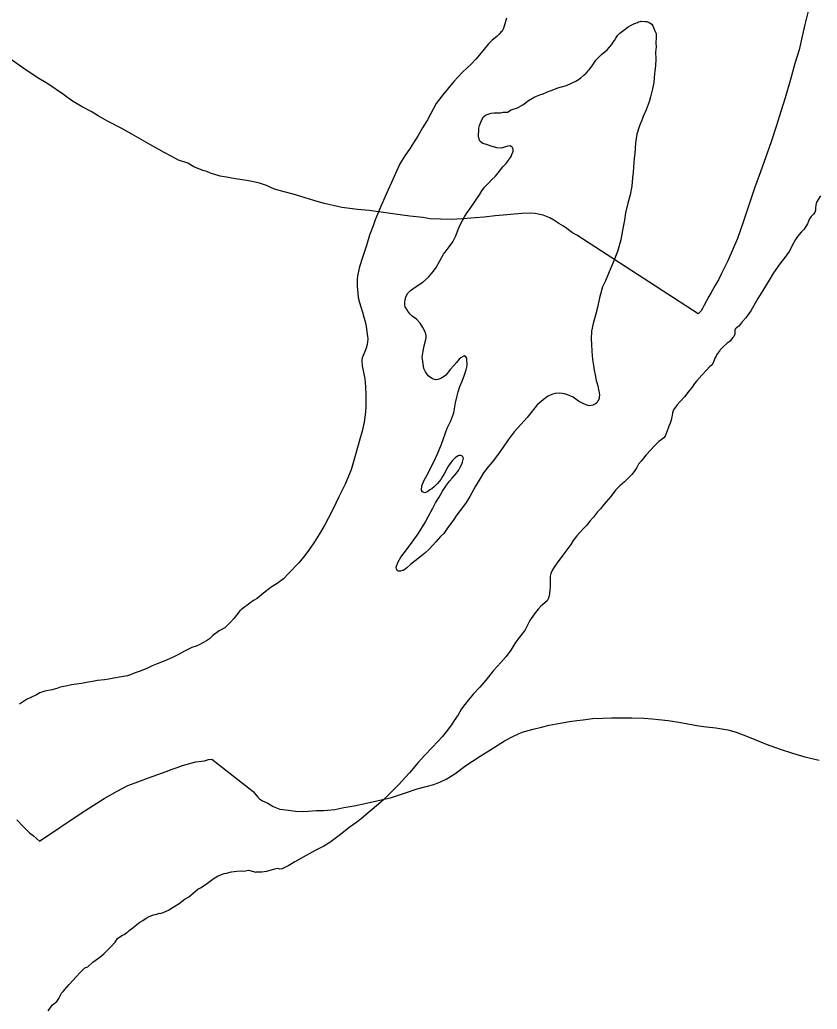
# Model space of a CAD drawing. Extents: x -939622 to -934222, y 1383701 to 1385301.
# Drawn here: x -935818.1 to -935796.77, y 1383856.62 to 1383883.08 of the extents above; entities that cross this region are included whole.
import ezdxf

# ---------------------------------------------------------------- set-up
doc = ezdxf.new("R2010")
doc.units = 0
doc.layers.add('Level 3', color=7, linetype='Continuous')
doc.layers.add('Level 9', color=7, linetype='Continuous')

msp = doc.modelspace()

# ---------------------------------------------------------------- linework, layer by layer
at = {"layer": 'Level 3'}
for points in [[(-935797.013, 1383883.315), (-935797.096, 1383882.958), (-935797.159, 1383882.676), (-935797.252, 1383882.279), (-935797.365, 1383881.911), (-935797.484, 1383881.486), (-935797.625, 1383880.994), (-935797.738, 1383880.633), (-935797.858, 1383880.259), (-935798.001, 1383879.818), (-935798.153, 1383879.386), (-935798.325, 1383878.918), (-935798.447, 1383878.577), (-935798.599, 1383878.127), (-935798.75, 1383877.671), (-935798.899, 1383877.236), (-935799.157, 1383876.632), (-935799.336, 1383876.278), (-935799.409, 1383876.125), (-935799.489, 1383875.991), (-935799.606, 1383875.785), (-935799.669, 1383875.681), (-935799.791, 1383875.452), (-935799.839, 1383875.36), (-935799.873, 1383875.299), (-935799.952, 1383875.221), (-935803.202, 1383877.321), (-935803.318, 1383877.384), (-935803.386, 1383877.433), (-935803.465, 1383877.497), (-935803.554, 1383877.558), (-935803.676, 1383877.636), (-935803.811, 1383877.719), (-935803.923, 1383877.782), (-935804.099, 1383877.852), (-935804.229, 1383877.884), (-935804.31, 1383877.897), (-935804.442, 1383877.908), (-935804.658, 1383877.899), (-935804.876, 1383877.887), (-935805.169, 1383877.857), (-935805.381, 1383877.836), (-935805.677, 1383877.8), (-935805.919, 1383877.781), (-935806.254, 1383877.756), (-935806.562, 1383877.744), (-935806.841, 1383877.745), (-935807.12, 1383877.761), (-935807.319, 1383877.791), (-935807.668, 1383877.832), (-935808.056, 1383877.887), (-935808.366, 1383877.929), (-935808.748, 1383877.978), (-935809.061, 1383878.011), (-935809.271, 1383878.032), (-935809.482, 1383878.062), (-935809.711, 1383878.119), (-935809.956, 1383878.172), (-935810.228, 1383878.251)], [(-935812.512, 1383878.868), (-935812.737, 1383878.896), (-935812.992, 1383878.983), (-935813.094, 1383879.022), (-935813.202, 1383879.049), (-935813.442, 1383879.153), (-935813.605, 1383879.243), (-935813.848, 1383879.33), (-935814.031, 1383879.423), (-935814.238, 1383879.534), (-935814.602, 1383879.738), (-935815.101, 1383880.019), (-935815.383, 1383880.187), (-935815.747, 1383880.37), (-935815.996, 1383880.511), (-935816.188, 1383880.628), (-935816.431, 1383880.751), (-935816.69, 1383880.904), (-935816.927, 1383881.083), (-935817.345, 1383881.371), (-935817.631, 1383881.539), (-935817.985, 1383881.779), (-935818.316, 1383882.013)], [(-935810.228, 1383878.251), (-935810.466, 1383878.316), (-935810.784, 1383878.419), (-935811.023, 1383878.481), (-935811.288, 1383878.548), (-935811.501, 1383878.651), (-935811.686, 1383878.711), (-935811.8, 1383878.738), (-935811.978, 1383878.775), (-935812.198, 1383878.808), (-935812.273, 1383878.815), (-935812.37, 1383878.833), (-935812.43, 1383878.849), (-935812.512, 1383878.868)], [(-935811.854, 1383862.437), (-935811.73, 1383862.288), (-935811.672, 1383862.235), (-935811.607, 1383862.195), (-935811.465, 1383862.124), (-935811.321, 1383862.041), (-935811.227, 1383862.004), (-935811.142, 1383861.971), (-935810.911, 1383861.938), (-935810.718, 1383861.911), (-935810.502, 1383861.908), (-935810.272, 1383861.927), (-935810.158, 1383861.93), (-935809.964, 1383861.936), (-935809.671, 1383861.962), (-935809.432, 1383862.008), (-935809.152, 1383862.056), (-935808.827, 1383862.125), (-935808.545, 1383862.194), (-935808.157, 1383862.277), (-935807.781, 1383862.406), (-935807.469, 1383862.511), (-935807.225, 1383862.573), (-935807.023, 1383862.63), (-935806.842, 1383862.695), (-935806.694, 1383862.766), (-935806.462, 1383862.914), (-935806.166, 1383863.133), (-935805.992, 1383863.253), (-935805.783, 1383863.382), (-935805.521, 1383863.544), (-935805.13, 1383863.793), (-935804.888, 1383863.92), (-935804.657, 1383864.023), (-935804.369, 1383864.11), (-935804.146, 1383864.165), (-935803.938, 1383864.213), (-935803.646, 1383864.267), (-935803.392, 1383864.31), (-935803.198, 1383864.337), (-935803.028, 1383864.36), (-935802.78, 1383864.391), (-935802.505, 1383864.405), (-935802.268, 1383864.415), (-935802.002, 1383864.414), (-935801.723, 1383864.41), (-935801.405, 1383864.398), (-935801.182, 1383864.381), (-935801.017, 1383864.364), (-935800.753, 1383864.336), (-935800.413, 1383864.289), (-935800.186, 1383864.244), (-935799.933, 1383864.2), (-935799.726, 1383864.17), (-935799.482, 1383864.141), (-935799.157, 1383864.088), (-935798.936, 1383864.025), (-935798.63, 1383863.913), (-935798.439, 1383863.835), (-935798.13, 1383863.705), (-935797.763, 1383863.577), (-935797.427, 1383863.47), (-935797.101, 1383863.368), (-935796.72, 1383863.277)], [(-935818.175, 1383861.678), (-935818.004, 1383861.507), (-935817.835, 1383861.339), (-935817.733, 1383861.255), (-935817.565, 1383861.114), (-935816.457, 1383861.862), (-935816.236, 1383862.001), (-935815.84, 1383862.257), (-935815.493, 1383862.45), (-935815.211, 1383862.598), (-935815.011, 1383862.668), (-935814.657, 1383862.81), (-935814.402, 1383862.894), (-935814.178, 1383862.973), (-935814.022, 1383863.034), (-935813.884, 1383863.082), (-935813.746, 1383863.133), (-935813.485, 1383863.206), (-935813.386, 1383863.23), (-935813.233, 1383863.252), (-935813.152, 1383863.264), (-935813.045, 1383863.294), (-935812.961, 1383863.306), (-935811.854, 1383862.437)]]:
    msp.add_lwpolyline(points, dxfattribs=at)
at = {"layer": 'Level 9'}
for points in [[(-935805.078, 1383883.122), (-935805.141, 1383882.915), (-935805.172, 1383882.833), (-935805.197, 1383882.781), (-935805.226, 1383882.747), (-935805.273, 1383882.695), (-935805.34, 1383882.639), (-935805.463, 1383882.539), (-935805.538, 1383882.461), (-935805.562, 1383882.44), (-935805.709, 1383882.252), (-935805.9, 1383882.029), (-935806.028, 1383881.896), (-935806.253, 1383881.685), (-935806.485, 1383881.431), (-935806.659, 1383881.227), (-935806.786, 1383881.079), (-935806.959, 1383880.845), (-935807.195, 1383880.408), (-935807.327, 1383880.19), (-935807.441, 1383879.988), (-935807.564, 1383879.789), (-935807.652, 1383879.648), (-935807.796, 1383879.445), (-935807.928, 1383879.227), (-935808.049, 1383878.968), (-935808.156, 1383878.73), (-935808.251, 1383878.514), (-935808.364, 1383878.272), (-935808.473, 1383878.007), (-935808.588, 1383877.73), (-935808.649, 1383877.572), (-935808.741, 1383877.322), (-935808.823, 1383877.046), (-935808.925, 1383876.748), (-935809.01, 1383876.477), (-935809.063, 1383876.238), (-935809.071, 1383876.123), (-935809.075, 1383875.955), (-935809.058, 1383875.771), (-935809.043, 1383875.658), (-935809.008, 1383875.52), (-935808.975, 1383875.404), (-935808.932, 1383875.26), (-935808.898, 1383875.132), (-935808.862, 1383875.016), (-935808.834, 1383874.881), (-935808.793, 1383874.608), (-935808.791, 1383874.56), (-935808.791, 1383874.539), (-935808.808, 1383874.394), (-935808.832, 1383874.297), (-935808.888, 1383874.163), (-935808.935, 1383874.044), (-935808.948, 1383873.971), (-935808.938, 1383873.83), (-935808.9, 1383873.657), (-935808.87, 1383873.477), (-935808.852, 1383873.267), (-935808.843, 1383873.05), (-935808.84, 1383872.755), (-935808.85, 1383872.589), (-935808.887, 1383872.323), (-935808.943, 1383872.075), (-935809.006, 1383871.868), (-935809.125, 1383871.422), (-935809.233, 1383871.043), (-935809.39, 1383870.662), (-935809.56, 1383870.32), (-935809.721, 1383869.984), (-935809.837, 1383869.758), (-935809.937, 1383869.577), (-935810.082, 1383869.329), (-935810.214, 1383869.121), (-935810.349, 1383868.921), (-935810.473, 1383868.749), (-935810.632, 1383868.554), (-935810.911, 1383868.269)], [(-935801.943, 1383882.807), (-935801.826, 1383882.898), (-935801.764, 1383882.93), (-935801.711, 1383882.958), (-935801.687, 1383882.968), (-935801.669, 1383882.975), (-935801.616, 1383882.994), (-935801.572, 1383883.014), (-935801.551, 1383883.026), (-935801.498, 1383883.04), (-935801.489, 1383883.043), (-935801.378, 1383883.04), (-935801.327, 1383883.033), (-935801.266, 1383883.01), (-935801.196, 1383882.967), (-935801.161, 1383882.923), (-935801.112, 1383882.783), (-935801.074, 1383882.715), (-935801.074, 1383882.616), (-935801.082, 1383882.459), (-935801.076, 1383882.357)], [(-935802.69, 1383882.003), (-935802.62, 1383882.074), (-935802.533, 1383882.161), (-935802.445, 1383882.229), (-935802.381, 1383882.289), (-935802.331, 1383882.341), (-935802.273, 1383882.412), (-935802.222, 1383882.486), (-935802.19, 1383882.532), (-935802.153, 1383882.593), (-935802.104, 1383882.673), (-935802.06, 1383882.713), (-935802.049, 1383882.729), (-935801.943, 1383882.807)], [(-935801.076, 1383882.357), (-935801.093, 1383882.215), (-935801.084, 1383882.034), (-935801.091, 1383881.85), (-935801.108, 1383881.718), (-935801.13, 1383881.539), (-935801.138, 1383881.407), (-935801.172, 1383881.234), (-935801.223, 1383881.025), (-935801.263, 1383880.888), (-935801.347, 1383880.678), (-935801.42, 1383880.498), (-935801.442, 1383880.443), (-935801.523, 1383880.245), (-935801.589, 1383880.024), (-935801.633, 1383879.788), (-935801.64, 1383879.637), (-935801.642, 1383879.504), (-935801.663, 1383879.38), (-935801.688, 1383879.006), (-935801.707, 1383878.855), (-935801.73, 1383878.629), (-935801.772, 1383878.399), (-935801.831, 1383878.174), (-935801.892, 1383877.916), (-935801.923, 1383877.723), (-935801.964, 1383877.502), (-935802.021, 1383877.193), (-935802.114, 1383876.886), (-935802.225, 1383876.591), (-935802.334, 1383876.341), (-935802.435, 1383876.103), (-935802.508, 1383875.936), (-935802.587, 1383875.644), (-935802.648, 1383875.384), (-935802.699, 1383875.183), (-935802.761, 1383874.959), (-935802.806, 1383874.756), (-935802.815, 1383874.542), (-935802.808, 1383874.41), (-935802.799, 1383874.211), (-935802.778, 1383873.992), (-935802.752, 1383873.833), (-935802.733, 1383873.707), (-935802.709, 1383873.588), (-935802.68, 1383873.432), (-935802.667, 1383873.381), (-935802.64, 1383873.288), (-935802.616, 1383873.187), (-935802.613, 1383873.16), (-935802.591, 1383873.052), (-935802.596, 1383872.992), (-935802.6, 1383872.949), (-935802.612, 1383872.922), (-935802.632, 1383872.894), (-935802.663, 1383872.836), (-935802.698, 1383872.814), (-935802.766, 1383872.776), (-935802.849, 1383872.759), (-935802.895, 1383872.766), (-935802.946, 1383872.786), (-935803.028, 1383872.823), (-935803.156, 1383872.885), (-935803.297, 1383872.986), (-935803.421, 1383873.046), (-935803.527, 1383873.079), (-935803.653, 1383873.093), (-935803.773, 1383873.084), (-935803.842, 1383873.07), (-935803.907, 1383873.044), (-935803.983, 1383873.002), (-935804.098, 1383872.921), (-935804.256, 1383872.787), (-935804.421, 1383872.58), (-935804.522, 1383872.448), (-935804.693, 1383872.253), (-935804.876, 1383872.058), (-935805.034, 1383871.849), (-935805.169, 1383871.649), (-935805.322, 1383871.437), (-935805.46, 1383871.249), (-935805.565, 1383871.126), (-935805.692, 1383870.96), (-935805.812, 1383870.772), (-935805.909, 1383870.604), (-935806.063, 1383870.335), (-935806.157, 1383870.169), (-935806.226, 1383870.074), (-935806.408, 1383869.843), (-935806.508, 1383869.689), (-935806.644, 1383869.502), (-935806.759, 1383869.345), (-935806.84, 1383869.258), (-935806.968, 1383869.122), (-935807.148, 1383868.924), (-935807.262, 1383868.812), (-935807.353, 1383868.74), (-935807.522, 1383868.606), (-935807.645, 1383868.509), (-935807.742, 1383868.422), (-935807.83, 1383868.356)], [(-935807.253, 1383874.734), (-935807.32, 1383874.853), (-935807.392, 1383874.971), (-935807.482, 1383875.071), (-935807.601, 1383875.155), (-935807.666, 1383875.216), (-935807.719, 1383875.29), (-935807.757, 1383875.349), (-935807.785, 1383875.408), (-935807.796, 1383875.459), (-935807.795, 1383875.531), (-935807.79, 1383875.58), (-935807.78, 1383875.631), (-935807.772, 1383875.674), (-935807.718, 1383875.771), (-935807.645, 1383875.837), (-935807.522, 1383875.928), (-935807.313, 1383876.063), (-935807.164, 1383876.194), (-935807.031, 1383876.357), (-935806.962, 1383876.459), (-935806.766, 1383876.811), (-935806.722, 1383876.866), (-935806.61, 1383877.008), (-935806.518, 1383877.143), (-935806.433, 1383877.308), (-935806.369, 1383877.473), (-935806.315, 1383877.595), (-935806.259, 1383877.714), (-935806.205, 1383877.809), (-935806.145, 1383877.904), (-935806.05, 1383878.039), (-935805.803, 1383878.404), (-935805.74, 1383878.509), (-935805.665, 1383878.601), (-935805.551, 1383878.725), (-935805.482, 1383878.799), (-935805.377, 1383878.899), (-935805.304, 1383878.985), (-935805.235, 1383879.065), (-935805.174, 1383879.145), (-935805.087, 1383879.241), (-935805.024, 1383879.324), (-935804.972, 1383879.395), (-935804.949, 1383879.441), (-935804.932, 1383879.48), (-935804.907, 1383879.538), (-935804.905, 1383879.572), (-935804.9, 1383879.611), (-935804.91, 1383879.641), (-935804.926, 1383879.679), (-935804.978, 1383879.708), (-935805.041, 1383879.703), (-935805.13, 1383879.676), (-935805.219, 1383879.653), (-935805.339, 1383879.661), (-935805.49, 1383879.705), (-935805.59, 1383879.735), (-935805.675, 1383879.763), (-935805.714, 1383879.777), (-935805.779, 1383879.826), (-935805.801, 1383879.865), (-935805.83, 1383879.948), (-935805.832, 1383880.029), (-935805.822, 1383880.093), (-935805.816, 1383880.18), (-935805.797, 1383880.259), (-935805.767, 1383880.344), (-935805.736, 1383880.408), (-935805.693, 1383880.485), (-935805.643, 1383880.528), (-935805.566, 1383880.555), (-935805.492, 1383880.584), (-935805.406, 1383880.593), (-935805.304, 1383880.593), (-935805.241, 1383880.597), (-935805.202, 1383880.605), (-935805.169, 1383880.609), (-935805.053, 1383880.615), (-935804.958, 1383880.675), (-935804.783, 1383880.728), (-935804.639, 1383880.811), (-935804.489, 1383880.92), (-935804.318, 1383881.019), (-935804.185, 1383881.077), (-935804.096, 1383881.106), (-935803.981, 1383881.155), (-935803.88, 1383881.191), (-935803.77, 1383881.233), (-935803.702, 1383881.259), (-935803.604, 1383881.286), (-935803.47, 1383881.323), (-935803.343, 1383881.39), (-935803.207, 1383881.449), (-935803.089, 1383881.53), (-935803.008, 1383881.599), (-935802.946, 1383881.655), (-935802.882, 1383881.723), (-935802.871, 1383881.741), (-935802.767, 1383881.88), (-935802.69, 1383882.003)], [(-935796.682, 1383878.376), (-935796.785, 1383878.204), (-935796.804, 1383878.128), (-935796.813, 1383878.05), (-935796.815, 1383877.986), (-935796.831, 1383877.929), (-935796.868, 1383877.885), (-935796.927, 1383877.821), (-935796.973, 1383877.756), (-935797.001, 1383877.692), (-935797.029, 1383877.625), (-935797.089, 1383877.524), (-935797.12, 1383877.484), (-935797.196, 1383877.403), (-935797.294, 1383877.286), (-935797.352, 1383877.206), (-935797.437, 1383877.041), (-935797.485, 1383876.946), (-935797.522, 1383876.882), (-935797.611, 1383876.756), (-935797.77, 1383876.556), (-935797.934, 1383876.313), (-935798.054, 1383876.114), (-935798.22, 1383875.844), (-935798.354, 1383875.623), (-935798.542, 1383875.293), (-935798.678, 1383875.114), (-935798.777, 1383875.006), (-935798.832, 1383874.932), (-935798.866, 1383874.889), (-935798.89, 1383874.873), (-935798.936, 1383874.833), (-935798.963, 1383874.808), (-935798.971, 1383874.777), (-935798.973, 1383874.735), (-935798.972, 1383874.708), (-935798.974, 1383874.675), (-935799.002, 1383874.614), (-935799.025, 1383874.583), (-935799.06, 1383874.537), (-935799.1, 1383874.488), (-935799.176, 1383874.431), (-935799.296, 1383874.325), (-935799.363, 1383874.254), (-935799.386, 1383874.223), (-935799.441, 1383874.147), (-935799.475, 1383874.088), (-935799.503, 1383874.03), (-935799.526, 1383873.975), (-935799.562, 1383873.89), (-935799.605, 1383873.835), (-935799.646, 1383873.8), (-935799.725, 1383873.717), (-935799.85, 1383873.581), (-935799.922, 1383873.5), (-935799.995, 1383873.42), (-935800.047, 1383873.352), (-935800.116, 1383873.26), (-935800.2, 1383873.152), (-935800.321, 1383872.995), (-935800.437, 1383872.868), (-935800.512, 1383872.779), (-935800.538, 1383872.745), (-935800.567, 1383872.714), (-935800.608, 1383872.652), (-935800.63, 1383872.592), (-935800.635, 1383872.57), (-935800.648, 1383872.495), (-935800.653, 1383872.458), (-935800.674, 1383872.373), (-935800.705, 1383872.297), (-935800.736, 1383872.212), (-935800.752, 1383872.157), (-935800.833, 1383871.944), (-935800.873, 1383871.904), (-935800.941, 1383871.848), (-935801.008, 1383871.804), (-935801.13, 1383871.674), (-935801.217, 1383871.581), (-935801.345, 1383871.448), (-935801.481, 1383871.275), (-935801.545, 1383871.192), (-935801.593, 1383871.109), (-935801.665, 1383871.002), (-935801.731, 1383870.919), (-935801.842, 1383870.804), (-935801.923, 1383870.723), (-935802.049, 1383870.62), (-935802.163, 1383870.497), (-935802.289, 1383870.327), (-935802.411, 1383870.188), (-935802.51, 1383870.074), (-935802.568, 1383870.003), (-935802.643, 1383869.92), (-935802.698, 1383869.846), (-935802.753, 1383869.781), (-935802.848, 1383869.67), (-935802.941, 1383869.559)], [(-935807.83, 1383868.356), (-935807.866, 1383868.349), (-935807.913, 1383868.336), (-935807.946, 1383868.332), (-935807.976, 1383868.334), (-935808.004, 1383868.354), (-935808.023, 1383868.39), (-935808.027, 1383868.438), (-935807.989, 1383868.565), (-935807.906, 1383868.709), (-935807.756, 1383868.903), (-935807.603, 1383869.113), (-935807.439, 1383869.331), (-935807.253, 1383869.635), (-935807.165, 1383869.803), (-935807.046, 1383870.02), (-935806.975, 1383870.16), (-935806.883, 1383870.311), (-935806.792, 1383870.476), (-935806.686, 1383870.636), (-935806.605, 1383870.737), (-935806.53, 1383870.821), (-935806.425, 1383870.947), (-935806.362, 1383871.03), (-935806.316, 1383871.113), (-935806.277, 1383871.195), (-935806.254, 1383871.247), (-935806.239, 1383871.317), (-935806.231, 1383871.359), (-935806.247, 1383871.392), (-935806.272, 1383871.418), (-935806.308, 1383871.429), (-935806.35, 1383871.428), (-935806.376, 1383871.415), (-935806.447, 1383871.374), (-935806.531, 1383871.287), (-935806.632, 1383871.149), (-935806.678, 1383871.069), (-935806.749, 1383870.935), (-935806.795, 1383870.864), (-935806.837, 1383870.788), (-935806.927, 1383870.68), (-935807.017, 1383870.593), (-935807.079, 1383870.537), (-935807.126, 1383870.505), (-935807.181, 1383870.464), (-935807.211, 1383870.446), (-935807.244, 1383870.436), (-935807.264, 1383870.432), (-935807.292, 1383870.44), (-935807.322, 1383870.454), (-935807.35, 1383870.499), (-935807.345, 1383870.613), (-935807.277, 1383870.772), (-935807.178, 1383870.958), (-935807.087, 1383871.139), (-935807.022, 1383871.258), (-935806.923, 1383871.472), (-935806.817, 1383871.734), (-935806.662, 1383872.157), (-935806.569, 1383872.355), (-935806.485, 1383872.571), (-935806.445, 1383872.834), (-935806.408, 1383872.986), (-935806.376, 1383873.128), (-935806.326, 1383873.277), (-935806.267, 1383873.42), (-935806.203, 1383873.585), (-935806.159, 1383873.716), (-935806.14, 1383873.788), (-935806.133, 1383873.84), (-935806.135, 1383873.912), (-935806.136, 1383873.954), (-935806.141, 1383874.011), (-935806.151, 1383874.044), (-935806.164, 1383874.068), (-935806.2, 1383874.091), (-935806.239, 1383874.075), (-935806.304, 1383874.04), (-935806.345, 1383874.005), (-935806.417, 1383873.919), (-935806.49, 1383873.838), (-935806.582, 1383873.73), (-935806.666, 1383873.617), (-935806.701, 1383873.576), (-935806.768, 1383873.529), (-935806.836, 1383873.488), (-935806.916, 1383873.462), (-935806.967, 1383873.454), (-935807.054, 1383873.482), (-935807.171, 1383873.557), (-935807.249, 1383873.666), (-935807.287, 1383873.758), (-935807.32, 1383873.938), (-935807.332, 1383874.061), (-935807.31, 1383874.218), (-935807.281, 1383874.363), (-935807.251, 1383874.463), (-935807.224, 1383874.573), (-935807.229, 1383874.642), (-935807.253, 1383874.734)], [(-935802.941, 1383869.559), (-935802.994, 1383869.506), (-935803.028, 1383869.469), (-935803.2, 1383869.277), (-935803.292, 1383869.157), (-935803.358, 1383869.05), (-935803.571, 1383868.761), (-935803.64, 1383868.665), (-935803.704, 1383868.582), (-935803.804, 1383868.441), (-935803.85, 1383868.373), (-935803.895, 1383868.269), (-935803.908, 1383868.197), (-935803.91, 1383868.158), (-935803.913, 1383868.061), (-935803.915, 1383867.935), (-935803.921, 1383867.811), (-935803.925, 1383867.76), (-935803.933, 1383867.726), (-935803.954, 1383867.611), (-935803.994, 1383867.544), (-935804.049, 1383867.5), (-935804.119, 1383867.435), (-935804.157, 1383867.401), (-935804.236, 1383867.317), (-935804.343, 1383867.188), (-935804.452, 1383867.016), (-935804.525, 1383866.872), (-935804.579, 1383866.768), (-935804.663, 1383866.66), (-935804.764, 1383866.522), (-935804.853, 1383866.396), (-935804.962, 1383866.221), (-935805.092, 1383866.055), (-935805.231, 1383865.891), (-935805.428, 1383865.675), (-935805.63, 1383865.419), (-935805.79, 1383865.234), (-935805.958, 1383865.051), (-935806.094, 1383864.891), (-935806.193, 1383864.77), (-935806.282, 1383864.65), (-935806.368, 1383864.494), (-935806.477, 1383864.335), (-935806.554, 1383864.224), (-935806.693, 1383864.036), (-935806.8, 1383863.904), (-935806.916, 1383863.78), (-935807.07, 1383863.613), (-935807.274, 1383863.405), (-935807.445, 1383863.216), (-935807.676, 1383862.936), (-935807.778, 1383862.824), (-935807.961, 1383862.626), (-935808.101, 1383862.487), (-935808.234, 1383862.347), (-935808.36, 1383862.226), (-935808.503, 1383862.099), (-935808.722, 1383861.912), (-935808.968, 1383861.712), (-935809.085, 1383861.621), (-935809.261, 1383861.493), (-935809.554, 1383861.267), (-935809.8, 1383861.079), (-935809.962, 1383860.981), (-935810.193, 1383860.86), (-935810.435, 1383860.73), (-935810.582, 1383860.65), (-935810.741, 1383860.555), (-935810.9, 1383860.463), (-935811.045, 1383860.387), (-935811.08, 1383860.371), (-935811.152, 1383860.366), (-935811.191, 1383860.377), (-935811.287, 1383860.362), (-935811.495, 1383860.298), (-935811.623, 1383860.283), (-935811.782, 1383860.284)], [(-935810.911, 1383868.269), (-935811.039, 1383868.133), (-935811.212, 1383868.008), (-935811.377, 1383867.907), (-935811.582, 1383867.744), (-935811.749, 1383867.601), (-935811.843, 1383867.547), (-935811.94, 1383867.475), (-935812.028, 1383867.418), (-935812.078, 1383867.383)], [(-935812.078, 1383867.383), (-935812.21, 1383867.271), (-935812.299, 1383867.157), (-935812.374, 1383867.069), (-935812.452, 1383866.982), (-935812.61, 1383866.822), (-935812.763, 1383866.738), (-935812.931, 1383866.611), (-935813.021, 1383866.527), (-935813.101, 1383866.467), (-935813.302, 1383866.364), (-935813.38, 1383866.325), (-935813.494, 1383866.291), (-935813.695, 1383866.198), (-935813.838, 1383866.116), (-935814.009, 1383866.029), (-935814.213, 1383865.935), (-935814.422, 1383865.854), (-935814.554, 1383865.799), (-935814.677, 1383865.742), (-935814.878, 1383865.66), (-935815.037, 1383865.609), (-935815.139, 1383865.56), (-935815.219, 1383865.536), (-935815.372, 1383865.503), (-935815.579, 1383865.469), (-935815.711, 1383865.448), (-935815.828, 1383865.427), (-935816.017, 1383865.405), (-935816.149, 1383865.381), (-935816.308, 1383865.357), (-935816.443, 1383865.329), (-935816.713, 1383865.293), (-935816.868, 1383865.262), (-935817.018, 1383865.229), (-935817.105, 1383865.199), (-935817.243, 1383865.162), (-935817.429, 1383865.12), (-935817.483, 1383865.105), (-935817.561, 1383865.075), (-935817.654, 1383865.026), (-935817.798, 1383864.957), (-935817.92, 1383864.897), (-935818.106, 1383864.779)], [(-935817.339, 1383856.577), (-935817.226, 1383856.73), (-935817.109, 1383856.827), (-935817.088, 1383856.851), (-935817.055, 1383856.905), (-935817.028, 1383856.953), (-935816.978, 1383857.046), (-935816.939, 1383857.092), (-935816.837, 1383857.209), (-935816.777, 1383857.281), (-935816.67, 1383857.396), (-935816.595, 1383857.474), (-935816.481, 1383857.598), (-935816.353, 1383857.724), (-935816.281, 1383857.754), (-935816.14, 1383857.875), (-935815.955, 1383858.008), (-935815.85, 1383858.101), (-935815.766, 1383858.176), (-935815.652, 1383858.291), (-935815.542, 1383858.411), (-935815.527, 1383858.436), (-935815.485, 1383858.505), (-935815.395, 1383858.574), (-935815.353, 1383858.595), (-935815.308, 1383858.619), (-935815.269, 1383858.638), (-935815.23, 1383858.665), (-935815.203, 1383858.689), (-935815.168, 1383858.719), (-935815.075, 1383858.797), (-935815.015, 1383858.849), (-935814.883, 1383858.942), (-935814.805, 1383858.993), (-935814.716, 1383859.054), (-935814.632, 1383859.099), (-935814.518, 1383859.138), (-935814.431, 1383859.162), (-935814.365, 1383859.184), (-935814.338, 1383859.181), (-935814.26, 1383859.208), (-935814.122, 1383859.268), (-935813.99, 1383859.35), (-935813.952, 1383859.371), (-935813.835, 1383859.446), (-935813.67, 1383859.567), (-935813.574, 1383859.627), (-935813.404, 1383859.769), (-935813.335, 1383859.829), (-935813.266, 1383859.865), (-935813.134, 1383859.944), (-935813.009, 1383860.04), (-935812.898, 1383860.119), (-935812.793, 1383860.185), (-935812.634, 1383860.251), (-935812.568, 1383860.258), (-935812.433, 1383860.288), (-935812.292, 1383860.306), (-935812.166, 1383860.316), (-935812.106, 1383860.307), (-935811.98, 1383860.337), (-935811.782, 1383860.284)]]:
    msp.add_lwpolyline(points, dxfattribs=at)

doc.saveas('drawing.dxf')
